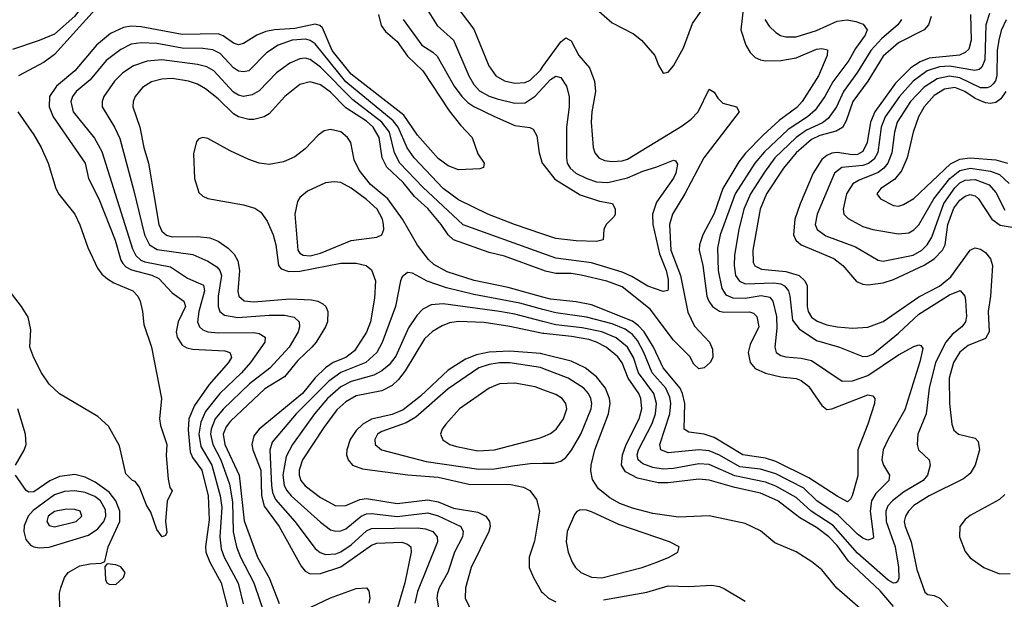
# Model space of a CAD drawing. Header units: inches. Extents: x 1308407 to 1441228, y 959628 to 1036311.
# Tile 346 of 656: x 1357954 to 1361804, y 1020745 to 1023010. Entities that reach past the tile are written whole.
import ezdxf

# ---------------------------------------------------------------- set-up
doc = ezdxf.new("R2010")
doc.units = ezdxf.units.IN
doc.header["$MEASUREMENT"] = 0
doc.layers.add('B3052', color=7, linetype='Continuous')
doc.layers.add('B3062', color=7, linetype='Continuous')

msp = doc.modelspace()

# ---------------------------------------------------------------- linework, layer by layer
at = {"layer": 'B3052', "color": 5}
for points, elevation in [([(1357810, 1023675.5), (1357994.6, 1023634.6), (1358090, 1023555.8), (1358182.3, 1023490), (1358224.4, 1023450), (1358250.6, 1023410), (1358270, 1023365.2), (1358294.3, 1023274.3), (1358306.9, 1023246.9), (1358327.3, 1023227.3), (1358389.1, 1023190), (1358412.4, 1023170), (1358404.9, 1023155.1), (1358350, 1023153.3), (1358310, 1023146.4), (1358257.1, 1023122.9), (1358224, 1023096), (1358170, 1023024.2), (1358090, 1022953.9), (1358030, 1022928.2), (1357926.5, 1022893.5)], 2460), ([(1359655.3, 1023070), (1359730, 1022973), (1359789, 1022830), (1359815.3, 1022790), (1359850, 1022771), (1359890, 1022762.5), (1359930, 1022764.6), (1359950, 1022773.5), (1359990, 1022813.2), (1360000, 1022826.9)], 2580), ([(1358249.7, 1023050.3), (1358090, 1022873.4), (1358050, 1022843.6), (1357949.6, 1022790.4)], 2480), ([(1359356.6, 1023030), (1359367.3, 1022987.3), (1359384.3, 1022964.3), (1359430, 1022924.1), (1359470, 1022867.3), (1359530.1, 1022810), (1359633.8, 1022653.8), (1359677.9, 1022597.9), (1359723.1, 1022550), (1359746, 1022486), (1359770.4, 1022450), (1359767.3, 1022432.7), (1359753.1, 1022426.9), (1359670, 1022423.8), (1359630, 1022439.4), (1359590, 1022467.3), (1359510, 1022558.9), (1359456.4, 1022636.4), (1359250, 1022797.6), (1359176.1, 1022890), (1359137.8, 1022977.8), (1359127.4, 1022987.4), (1359110, 1022992.1), (1359030, 1022975.4), (1358950, 1022970.5), (1358916.3, 1022963.7), (1358881.5, 1022950), (1358830, 1022916.4), (1358810, 1022911.3), (1358790, 1022918.2), (1358750, 1022946.8), (1358730, 1022954.6), (1358590, 1022952.4), (1358430, 1022982.5), (1358390, 1022984.7), (1358360.4, 1022979.6), (1358310, 1022956), (1358254.7, 1022910), (1358169.8, 1022810.2), (1358098.9, 1022750), (1358071.2, 1022710), (1358070.1, 1022670), (1358085, 1022630), (1358210.1, 1022450), (1358223.6, 1022390), (1358264, 1022310), (1358328.1, 1022148.1), (1358349.8, 1022070), (1358357.4, 1022057.4), (1358370, 1022044.2), (1358392.2, 1022032.2), (1358471.5, 1022011.5), (1358498.2, 1021998.2), (1358550, 1021942.6), (1358595.8, 1021910), (1358602.2, 1021890), (1358573.8, 1021830), (1358565.8, 1021790), (1358570, 1021769.3), (1358590, 1021738.7), (1358607.9, 1021727.9), (1358630, 1021722.5), (1358755.9, 1021715.9), (1358775.5, 1021710), (1358779.7, 1021699.7), (1358782, 1021690), (1358770.6, 1021670), (1358695, 1021585), (1358638, 1021502), (1358616.1, 1021450), (1358613, 1021407), (1358621, 1021321), (1358630, 1021299.4), (1358666.1, 1021250), (1358691.2, 1021150), (1358695.4, 1021055.4), (1358681.4, 1020950), (1358682.6, 1020930), (1358698.1, 1020890), (1358741.9, 1020810), (1358800.9, 1020580.9)], 2520), ([(1359547.3, 1023050), (1359586.9, 1022986.9), (1359650, 1022929.3), (1359709.7, 1022790), (1359730, 1022756.1), (1359752, 1022732), (1359790, 1022710.5), (1359821.2, 1022701.2), (1359890, 1022684), (1359930, 1022684.8), (1359970, 1022711), (1360000, 1022743.7)], 2560), ([(1359453, 1023010), (1359526.6, 1022910), (1359570, 1022882.9), (1359586.8, 1022866.8), (1359653.5, 1022750), (1359682.8, 1022710), (1359706.5, 1022686.5), (1359730, 1022671), (1359810, 1022632.1), (1359890, 1022596.4), (1359949.3, 1022589.3), (1359962.2, 1022582.2), (1359976, 1022556), (1359985.3, 1022490), (1359997.1, 1022450), (1360000, 1022446.4)], 2540), ([(1360000, 1022172.2), (1359888.4, 1022210), (1359784.8, 1022250), (1359670, 1022306.2), (1359610.3, 1022350), (1359496.1, 1022470), (1359469.8, 1022509.8), (1359433.8, 1022590), (1359414.9, 1022614.9), (1359230, 1022766.6), (1359110, 1022916), (1359090, 1022929.2), (1359073.5, 1022933.5), (1359020.2, 1022930), (1358965.4, 1022910), (1358919.7, 1022880.3), (1358850, 1022810.5), (1358830, 1022805.7), (1358810, 1022809.4), (1358790, 1022821.6), (1358737.8, 1022877.8), (1358710, 1022892.4), (1358670, 1022897.7), (1358590, 1022899.2), (1358490, 1022916.9), (1358430, 1022919.2), (1358390, 1022914.1), (1358350, 1022892.8), (1358292.4, 1022850), (1358230, 1022775.2), (1358174.8, 1022730), (1358160.4, 1022710), (1358155, 1022690), (1358163.3, 1022650), (1358246.6, 1022546.6), (1358275.4, 1022495.4), (1358395, 1022115), (1358408.2, 1022088.2), (1358428.5, 1022070), (1358444.2, 1022064.2), (1358544.4, 1022044.4), (1358610, 1022000.7), (1358672.7, 1021972.7), (1358676.8, 1021950), (1358654.3, 1021870), (1358649.2, 1021830), (1358657, 1021810), (1358670, 1021798.8), (1358690.4, 1021790.4), (1358730, 1021786.1), (1358870, 1021788), (1358890, 1021784.4), (1358914.3, 1021770), (1358912.6, 1021750), (1358857, 1021670), (1358821.1, 1021630), (1358736.3, 1021550), (1358681, 1021478.9), (1358662.3, 1021437.7), (1358655.3, 1021390), (1358662.8, 1021342.8), (1358706, 1021270), (1358738.3, 1021150), (1358744.3, 1021104.3), (1358737.1, 1020990), (1358742.2, 1020942.2), (1358753.9, 1020910), (1358808.2, 1020808.2), (1358828.1, 1020728.1)], 2540), ([(1360000, 1022096.6), (1359687.8, 1022207.8), (1359530, 1022355.7), (1359440.8, 1022450), (1359419.3, 1022490), (1359399.8, 1022570), (1359370, 1022609.4), (1359256.2, 1022696.2), (1359130, 1022824.2), (1359090, 1022854.3), (1359070, 1022859), (1359050, 1022857.3), (1359010, 1022839.9), (1358957.9, 1022802.1), (1358890, 1022732.5), (1358863.7, 1022716.3), (1358830, 1022709.4), (1358810, 1022714.5), (1358790, 1022726.9), (1358712.9, 1022810), (1358686.1, 1022826.1), (1358650, 1022835.4), (1358510, 1022852.6), (1358452.7, 1022847.3), (1358398.8, 1022830), (1358357.2, 1022802.8), (1358324.6, 1022770), (1358283.9, 1022710), (1358276.4, 1022690), (1358277.2, 1022670), (1358325.1, 1022590), (1358345.5, 1022545.5), (1358401.2, 1022341.2), (1358441.8, 1022170), (1358461.3, 1022130), (1358491.6, 1022111.6), (1358631.9, 1022091.9), (1358690, 1022066.6), (1358724.8, 1022044.7), (1358736.9, 1022030), (1358743, 1022010), (1358730.8, 1021930), (1358730.5, 1021890), (1358737.5, 1021870), (1358755, 1021855), (1358806.8, 1021846.8), (1358930, 1021855.8), (1358990, 1021854.9), (1359027.4, 1021847.4), (1359046.4, 1021830), (1359047.8, 1021810), (1359042.5, 1021790), (1359008.1, 1021730), (1358931.7, 1021648.3), (1358853, 1021587), (1358750, 1021488.8), (1358718.9, 1021450), (1358702.7, 1021410), (1358700.5, 1021390), (1358708.9, 1021350), (1358741, 1021290), (1358774.9, 1021194.9), (1358785.8, 1021125.8), (1358789.1, 1021009.1), (1358802.6, 1020950), (1358818.2, 1020910), (1358870.4, 1020810), (1358915.6, 1020675.6)], 2560), ([(1360000, 1022031.3), (1359850, 1022086.3), (1359790, 1022100.8), (1359650, 1022150.3), (1359629.1, 1022169.1), (1359602.6, 1022210), (1359550, 1022271.7), (1359498.5, 1022318.5), (1359453.4, 1022373.4), (1359390, 1022433.2), (1359371.5, 1022470), (1359359.2, 1022550), (1359336.2, 1022590), (1359310, 1022614), (1359230, 1022665.8), (1359170, 1022726.9), (1359130, 1022755), (1359090, 1022767.6), (1359050, 1022757.1), (1358990.8, 1022710), (1358930, 1022642.6), (1358910, 1022629.9), (1358870, 1022619.9), (1358850, 1022620.1), (1358810, 1022630.7), (1358790, 1022642.7), (1358730, 1022700.3), (1358680.3, 1022740.3), (1358650, 1022758.2), (1358614, 1022770), (1358550, 1022779.9), (1358510, 1022777.5), (1358470, 1022766.6), (1358434.6, 1022745.4), (1358406.1, 1022710), (1358397.9, 1022690), (1358397, 1022670), (1358423.9, 1022590), (1358439.2, 1022510), (1358457.7, 1022450), (1358498.2, 1022210), (1358510, 1022183.1), (1358528, 1022168), (1358550, 1022162.1), (1358650, 1022162.9), (1358697.3, 1022157.3), (1358730, 1022145.1), (1358770, 1022117), (1358793.2, 1022093.2), (1358807.2, 1022067.2), (1358813.6, 1022030), (1358807.7, 1021947.7), (1358811.8, 1021930), (1358831.9, 1021911.9), (1358870, 1021907.4), (1359010, 1021919.3), (1359094.8, 1021914.8), (1359120.3, 1021910), (1359139.8, 1021899.8), (1359150.7, 1021890), (1359159.1, 1021870), (1359157.7, 1021830), (1359149.6, 1021810), (1359113.6, 1021750), (1359096.7, 1021730), (1359041.8, 1021678.2), (1358990, 1021614.8), (1358912.2, 1021567.8), (1358778.5, 1021441.5), (1358761.1, 1021418.9), (1358750.3, 1021390), (1358756.1, 1021350), (1358812.9, 1021230), (1358831.6, 1021051.6), (1358883.9, 1020910), (1358930, 1020829.4), (1358969, 1020729)], 2580), ([(1357947.6, 1022650), (1358010, 1022559.5), (1358038.5, 1022510), (1358065.8, 1022450), (1358096.1, 1022350), (1358108, 1022328), (1358170, 1022249.5), (1358190, 1022208.4), (1358220.3, 1022120.3), (1358258.7, 1022038.7), (1358275.6, 1022015.6), (1358297.2, 1021997.2), (1358322.1, 1021982.1), (1358396.6, 1021950), (1358416.4, 1021930), (1358425.1, 1021910), (1358434.6, 1021870), (1358439.2, 1021819.2), (1358470, 1021730.3), (1358508.7, 1021530), (1358500.7, 1021450), (1358504.6, 1021424.6), (1358530, 1021350.8), (1358526.8, 1021306.8), (1358534.5, 1021214.5), (1358541.6, 1021181.6), (1358550.3, 1021169.7), (1358531, 1021129), (1358524.9, 1021050), (1358530, 1021006), (1358524.7, 1020995.3), (1358511.1, 1020988.9), (1358490, 1021018), (1358466.5, 1021086.5), (1358450, 1021113.2), (1358423.3, 1021183.3), (1358405.5, 1021205.5), (1358395.1, 1021210), (1358370, 1021235.1), (1358344.9, 1021344.9), (1358302.2, 1021422.2), (1358259.5, 1021459.5), (1358110, 1021548), (1358070, 1021586.2), (1358039.4, 1021630), (1358010, 1021688.2), (1357994.7, 1021730), (1357997.7, 1021797.7), (1357987.2, 1021847.2), (1357961.4, 1021890), (1357910, 1021957.2)], 2480), ([(1360000, 1021925.8), (1359863.8, 1021963.8), (1359730.6, 1021990.6), (1359625.3, 1022025.3), (1359574.1, 1022054.1), (1359553.1, 1022073.1), (1359509, 1022129), (1359450.9, 1022230), (1359394.2, 1022310), (1359326.3, 1022366.3), (1359281.5, 1022421.5), (1359262.4, 1022462.4), (1359249, 1022530), (1359236.3, 1022550), (1359210, 1022571.4), (1359170, 1022580.7), (1359144.8, 1022575.2), (1359120.8, 1022559.2), (1359070, 1022506), (1359030, 1022474.5), (1358985.7, 1022454.3), (1358930, 1022444.7), (1358890, 1022449.5), (1358850, 1022463.6), (1358777.1, 1022497.1), (1358690, 1022545.6), (1358670, 1022549.8), (1358655.3, 1022544.7), (1358645.5, 1022534.5), (1358633.6, 1022486.4), (1358637.5, 1022390), (1358655.4, 1022335.4), (1358670, 1022319.8), (1358690, 1022310.7), (1358830, 1022286.5), (1358873.3, 1022273.3), (1358897.5, 1022257.5), (1358922.5, 1022222.5), (1358945, 1022170), (1358956.2, 1022130), (1358966.1, 1022050), (1358976.9, 1022036.9), (1359006.6, 1022026.6), (1359050, 1022027), (1359210, 1022058.3), (1359270, 1022059.2), (1359309.3, 1022049.3), (1359330, 1022032.6), (1359345.2, 1021990), (1359342, 1021922), (1359325.3, 1021830), (1359310.6, 1021789.4), (1359263.7, 1021716.3), (1359230.1, 1021690), (1359179.8, 1021670), (1359149.7, 1021650.3), (1359109.5, 1021610.5), (1359059.6, 1021550), (1358890.5, 1021410), (1358870, 1021383.9), (1358862.1, 1021350), (1358865.5, 1021330), (1358896.6, 1021250), (1358899.2, 1021150), (1358910, 1021109.6), (1358968.3, 1021030), (1359054.6, 1020874.6), (1359070, 1020855.6), (1359090, 1020844.9), (1359130, 1020846.3), (1359210, 1020872.6), (1359330, 1020957.5), (1359350, 1020964.6), (1359448.1, 1020968.1), (1359470, 1020961.2), (1359483.3, 1020950), (1359484.9, 1020930), (1359460.1, 1020810), (1359424.3, 1020690)], 2620), ([(1360000, 1021877.9), (1359910, 1021902.6), (1359730, 1021936), (1359622.8, 1021962.8), (1359547.7, 1021987.7), (1359490, 1022020.2), (1359470, 1022022.8), (1359450, 1022005.7), (1359442.8, 1021990), (1359423.4, 1021890), (1359371.4, 1021748.6), (1359350.1, 1021710), (1359307.3, 1021670), (1359210, 1021631.8), (1359162.7, 1021597.3), (1359035, 1021470), (1358941.3, 1021358.7), (1358931.8, 1021328.2), (1358939.1, 1021190), (1358942.9, 1021162.9), (1358954.9, 1021134.9), (1359030.1, 1021050), (1359110, 1020944.1), (1359128.5, 1020928.5), (1359150, 1020920.9), (1359190, 1020923.3), (1359210, 1020931.1), (1359250, 1020958.1), (1359310, 1021012.8), (1359330, 1021022.2), (1359510, 1021025), (1359540.9, 1021020.9), (1359570.2, 1021010), (1359587.1, 1020990), (1359587.2, 1020970), (1359510, 1020776.2), (1359499.5, 1020730)], 2640), ([(1360000, 1021830.5), (1359890, 1021859.1), (1359829.8, 1021870.2), (1359610, 1021899.9), (1359563.5, 1021896.4), (1359530, 1021878.4), (1359506.4, 1021853.6), (1359474, 1021806), (1359424.7, 1021695.3), (1359398.3, 1021661.7), (1359370, 1021637.9), (1359339.4, 1021620.6), (1359250, 1021597), (1359210, 1021574.9), (1359157.9, 1021530), (1359107.6, 1021470), (1359020.5, 1021350), (1358996.2, 1021303.8), (1358983.2, 1021230), (1358988.9, 1021190), (1358999.3, 1021170), (1359016, 1021150), (1359130, 1021046.3), (1359170, 1021017.3), (1359190, 1021011.2), (1359210, 1021012.5), (1359230, 1021021.3), (1359290, 1021070.1), (1359310, 1021079), (1359330, 1021081.1), (1359430, 1021068.9), (1359550, 1021082.8), (1359590, 1021070.9), (1359679.2, 1021030), (1359688.5, 1021010), (1359685.4, 1020990), (1359654, 1020930), (1359627.9, 1020850), (1359594.4, 1020790), (1359587.8, 1020770), (1359585.4, 1020750), (1359591.8, 1020711.8)], 2660), ([(1360000, 1021784), (1359870, 1021811.8), (1359770, 1021827), (1359669.4, 1021830.6), (1359635, 1021825), (1359605.8, 1021814.2), (1359568, 1021792), (1359537.2, 1021762.8), (1359462, 1021638), (1359435.7, 1021604.3), (1359410, 1021580.8), (1359370, 1021559.9), (1359270, 1021540.1), (1359230, 1021517), (1359194.9, 1021485.1), (1359143.6, 1021416.4), (1359060.6, 1021290), (1359046.4, 1021250), (1359046.6, 1021230), (1359053.4, 1021210), (1359070, 1021189.2), (1359130, 1021143.1), (1359190, 1021111), (1359230, 1021111.8), (1359284.5, 1021135.5), (1359310, 1021139.6), (1359430, 1021119.2), (1359550, 1021134.6), (1359590, 1021126.3), (1359650, 1021101), (1359745.4, 1021085.4), (1359777.3, 1021070), (1359791.2, 1021050), (1359793.1, 1021030), (1359788.6, 1021010), (1359719.3, 1020870), (1359696.8, 1020790), (1359696.6, 1020750), (1359724.1, 1020690)], 2680), ([(1360000, 1021702.8), (1359990, 1021705.3), (1359870, 1021714.9), (1359789.2, 1021710.8), (1359740.1, 1021699.9), (1359696.9, 1021683.1), (1359630, 1021640.9), (1359521.4, 1021538.6), (1359453.8, 1021486.2), (1359410, 1021466.9), (1359330.2, 1021449.8), (1359295.7, 1021430), (1359270, 1021404.8), (1359246.3, 1021370), (1359233.5, 1021330), (1359232.6, 1021310), (1359238.4, 1021290), (1359255.4, 1021270), (1359295.1, 1021255.1), (1359472.2, 1021232.2), (1359590, 1021222.8), (1359710, 1021195.5), (1359874.2, 1021194.2), (1359924.1, 1021184.1), (1359949.2, 1021170), (1359975.4, 1021135.4), (1359987, 1021090), (1359967.6, 1020972.4), (1359946.7, 1020910), (1359946.2, 1020870), (1359963.2, 1020830), (1359995, 1020775), (1360000, 1020770.3)], 2720), ([(1360000, 1021647.4), (1359990, 1021651.2), (1359870, 1021668.7), (1359830, 1021669.3), (1359790, 1021663.1), (1359750, 1021649.6), (1359630, 1021567.8), (1359503, 1021457), (1359465.4, 1021434.6), (1359370, 1021401.4), (1359353.7, 1021390), (1359343, 1021370), (1359344.5, 1021350), (1359369.2, 1021329.2), (1359543.4, 1021283.4), (1359750, 1021254.3), (1359810, 1021254.8), (1359890, 1021267.8), (1359950, 1021275.4), (1360000, 1021276.7)], 2740), ([(1360000, 1021564.3), (1359970, 1021575.5), (1359890, 1021590.4), (1359830, 1021587.2), (1359790, 1021570.6), (1359673.8, 1021490), (1359620.6, 1021430), (1359606.4, 1021410), (1359599.1, 1021390), (1359608.4, 1021368.4), (1359636.5, 1021350), (1359661.9, 1021341.9), (1359745.2, 1021325.2), (1359810, 1021329.3), (1359985.4, 1021374.6), (1360000, 1021380.8)], 2760), ([(1357938.2, 1021270), (1357972.3, 1021327.7), (1357979.9, 1021350), (1357977.6, 1021390), (1357947.6, 1021490)], 2520), ([(1358110.9, 1020710), (1358109.8, 1020770), (1358114.8, 1020790), (1358129.8, 1020830), (1358144, 1020850), (1358190, 1020875.9), (1358230, 1020884.2), (1358273.2, 1020886.8), (1358287, 1020893), (1358300.8, 1020950), (1358345.9, 1021050), (1358345.6, 1021090), (1358330.9, 1021130), (1358304, 1021164), (1358250, 1021203.5), (1358210, 1021223.2), (1358170, 1021233), (1358110, 1021225.1), (1358071.8, 1021208.2), (1358010, 1021165.3), (1357990, 1021163.8), (1357979.7, 1021170), (1357938.5, 1021230)], 2520), ([(1359070, 1020703.7), (1359170, 1020751.4), (1359270, 1020787.4), (1359310, 1020790.1), (1359319, 1020779), (1359323, 1020750), (1359319, 1020730)], 2580)]:
    msp.add_lwpolyline(points, dxfattribs=dict(at, elevation=elevation))
for points, elevation in [([(1359183.4, 1022376.6), (1359150, 1022372.3), (1359079.8, 1022340.2), (1359050, 1022315.4), (1359040.1, 1022299.9), (1359029.5, 1022250), (1359041.7, 1022110), (1359050, 1022097.4), (1359062.3, 1022090), (1359090, 1022087.8), (1359130, 1022097.5), (1359250, 1022147.6), (1359350, 1022160.2), (1359370, 1022168.9), (1359378.2, 1022190), (1359376.7, 1022210), (1359372.5, 1022230), (1359351.3, 1022270), (1359310, 1022307.9), (1359250, 1022351.1), (1359210, 1022373.6)], 2640), ([(1358170, 1021168.7), (1358130, 1021166.2), (1358090, 1021153.4), (1358007.7, 1021092.3), (1357987.7, 1021070), (1357972.1, 1021032), (1357971, 1021010), (1357978.5, 1020978.5), (1357996.3, 1020956.3), (1358010.1, 1020950.1), (1358030, 1020946.1), (1358070, 1020948.6), (1358223.8, 1020996.2), (1358259.7, 1021020.3), (1358283.4, 1021050), (1358291.2, 1021070), (1358290, 1021094.6), (1358271, 1021130), (1358247.6, 1021147.6), (1358210, 1021162.4)], 2540), ([(1358138, 1021098), (1358090, 1021088.5), (1358066.2, 1021070), (1358060.1, 1021050), (1358070, 1021034.4), (1358090, 1021027.9), (1358174.8, 1021050), (1358197.1, 1021070), (1358190.8, 1021090), (1358170, 1021096.6)], 2560), ([(1358296, 1020884), (1358286.8, 1020873.2), (1358290, 1020822.4), (1358295.4, 1020810), (1358304, 1020804), (1358330, 1020803.4), (1358360.4, 1020830), (1358367.4, 1020850), (1358350, 1020872.2), (1358330, 1020879.8)], 2520)]:
    msp.add_lwpolyline(points, close=True, dxfattribs=dict(at, elevation=elevation))
at = {"layer": 'B3062', "color": 5}
for points, elevation in [([(1360791.7, 1023131.7), (1360773.9, 1022970), (1360793.3, 1022910), (1360810, 1022881.8), (1360830, 1022862.8), (1360850, 1022852.9), (1360869.7, 1022849.7), (1360930.5, 1022850.5), (1360990, 1022861.3), (1361070, 1022894.3), (1361090, 1022897.3), (1361112.1, 1022892.1), (1361110.8, 1022870), (1361077.2, 1022790), (1361013.8, 1022690), (1360992.7, 1022667.3), (1360924.1, 1022615.9), (1360861.5, 1022558.5), (1360792, 1022488), (1360765.9, 1022454.1), (1360703.5, 1022350), (1360670, 1022253.3), (1360624.6, 1022170), (1360611.8, 1022130), (1360611.1, 1022110), (1360625.1, 1022050), (1360640.5, 1021930), (1360647.9, 1021910), (1360662.9, 1021890), (1360690, 1021871.4), (1360706.9, 1021866.9), (1360808.1, 1021868.1), (1360822.8, 1021862.8), (1360836.4, 1021850), (1360844.2, 1021810), (1360810, 1021740.3), (1360802.1, 1021710), (1360810.7, 1021670.7), (1360830, 1021647), (1360870, 1021628.4), (1360930, 1021614.9), (1360990, 1021607.9), (1361010, 1021600.8), (1361038.2, 1021578.2), (1361090, 1021503), (1361110, 1021487.3), (1361130, 1021489.3), (1361270, 1021543.8), (1361290, 1021540.3), (1361297.7, 1021530), (1361295.6, 1021510), (1361270.1, 1021430), (1361230.6, 1021330), (1361231.6, 1021228.4), (1361208.7, 1021150), (1361202.9, 1021137.1), (1361190, 1021126.7), (1361150, 1021147.9), (1361040.1, 1021220.1), (1360910, 1021283.5), (1360870, 1021297.3), (1360781.1, 1021310), (1360670, 1021378), (1360630, 1021390.6), (1360570, 1021398.3), (1360552.2, 1021410), (1360555.1, 1021510), (1360546.2, 1021550), (1360537, 1021570), (1360470, 1021650), (1360431.7, 1021730), (1360395.9, 1021790), (1360374.1, 1021814.1), (1360350, 1021831.6), (1360190, 1021895.6), (1360130, 1021908.1), (1360030, 1021917.5), (1360000, 1021925.8)], 2620), ([(1360166.6, 1023090), (1360270, 1022997.7), (1360354.2, 1022954.2), (1360385.4, 1022930), (1360437.6, 1022870), (1360452.1, 1022832.1), (1360470, 1022801.6), (1360490, 1022804.9), (1360510, 1022830.2), (1360550, 1022900.2), (1360585.1, 1022994.9), (1360670, 1023117)], 2620), ([(1361671.2, 1023030), (1361674.4, 1022930), (1361665.5, 1022894.5), (1361650, 1022881.1), (1361628.1, 1022871.9), (1361510, 1022860.2), (1361474.8, 1022845.2), (1361438.8, 1022821.2), (1361378.2, 1022761.8), (1361297.3, 1022650), (1361280.2, 1022610), (1361268.1, 1022530), (1361250, 1022495.4), (1361230, 1022483.7), (1361210, 1022481.5), (1361150, 1022490.6), (1361130, 1022488.5), (1361110, 1022479.6), (1361090, 1022463.1), (1361056.6, 1022410), (1361005.4, 1022290), (1360985.3, 1022230), (1360979, 1022170), (1360988, 1022148), (1361010, 1022130.5), (1361137.2, 1022077.2), (1361172.5, 1022050), (1361226.4, 1021986.4), (1361250, 1021976.2), (1361270, 1021974.4), (1361330, 1021981.6), (1361370, 1021994.5), (1361490, 1022051.3), (1361530, 1022075.7), (1361562.6, 1022110), (1361572.9, 1022130), (1361583.4, 1022210), (1361606.4, 1022273.6), (1361630, 1022305.2), (1361650, 1022320.5), (1361670, 1022326.8), (1361690, 1022321.7), (1361702.3, 1022310), (1361754.8, 1022230), (1361786.9, 1022206.9), (1361890, 1022189.8)], 2720), ([(1361746.3, 1023033.7), (1361731.1, 1022990), (1361727.1, 1022852.9), (1361716.1, 1022823.9), (1361704.8, 1022815.2), (1361688.5, 1022811.5), (1361590, 1022827.7), (1361550, 1022826.2), (1361502.7, 1022810), (1361447.5, 1022770), (1361394.1, 1022710), (1361337.8, 1022630), (1361322.5, 1022590), (1361309.6, 1022490.4), (1361295, 1022465), (1361272.1, 1022447.9), (1361250, 1022440.7), (1361167.9, 1022432.1), (1361140.1, 1022410), (1361071.5, 1022250), (1361063.6, 1022210), (1361072.2, 1022190), (1361105.9, 1022165.9), (1361222, 1022122), (1361310, 1022070.1), (1361330, 1022067.1), (1361447.9, 1022090), (1361480.7, 1022110), (1361502.6, 1022130), (1361520.4, 1022159.6), (1361567.6, 1022292.4), (1361610, 1022352.4), (1361630, 1022371.9), (1361650, 1022382.8), (1361690, 1022385.2), (1361744.4, 1022364.4), (1361770, 1022334.5), (1361805.5, 1022265.5)], 2740), ([(1360867.5, 1023010), (1360884.8, 1022984.8), (1360910, 1022959.7), (1360928.6, 1022948.6), (1360950, 1022942.8), (1360990, 1022943.3), (1361070, 1022968.2), (1361150, 1023004.3), (1361189.1, 1023009.1), (1361223.2, 1023003.2), (1361252.1, 1022992.1), (1361267.9, 1022970), (1361260.1, 1022950), (1361222.5, 1022897.5), (1361196, 1022850), (1361133.1, 1022766.9), (1361102.6, 1022710), (1361063.7, 1022656.3), (1361033.6, 1022630), (1360958.8, 1022581.2), (1360865.9, 1022494.1), (1360827.9, 1022450), (1360751.9, 1022330), (1360693.2, 1022170), (1360682.3, 1022117.7), (1360684.8, 1022030), (1360699.8, 1021959.8), (1360715.3, 1021935.3), (1360743, 1021923), (1360790, 1021922.3), (1360852.8, 1021932.8), (1360886.4, 1021926.4), (1360899.1, 1021910), (1360913.3, 1021850), (1360914.9, 1021805.1), (1360906, 1021730), (1360912.2, 1021710), (1360930, 1021698.1), (1360950, 1021692.7), (1361010, 1021687.8), (1361050, 1021678.7), (1361170, 1021597.9), (1361210, 1021598.8), (1361270, 1021619.9), (1361390, 1021700.3), (1361450, 1021733.5), (1361470, 1021739.2), (1361476.9, 1021736.9), (1361484.9, 1021724.9), (1361473.6, 1021673.6), (1361414.6, 1021485.4), (1361349.1, 1021370.9), (1361330.6, 1021330), (1361325.1, 1021290), (1361331.5, 1021270), (1361354.8, 1021230), (1361352.1, 1021210), (1361301.6, 1021158.4), (1361283.8, 1021130), (1361278.7, 1021090), (1361292.5, 1020990), (1361290, 1020983.5), (1361270, 1020976.6), (1361250, 1020984.8), (1361230, 1021000.1), (1361154.5, 1021074.5), (1361070.8, 1021130), (1361019.5, 1021179.5), (1360910, 1021235.1), (1360850, 1021253.6), (1360770, 1021263.4), (1360690, 1021308.6), (1360650, 1021325.1), (1360610, 1021329.1), (1360490, 1021318.2), (1360461, 1021330), (1360457.4, 1021350), (1360496.6, 1021470), (1360499.8, 1021510), (1360495.5, 1021535.5), (1360479.9, 1021570), (1360426.9, 1021630), (1360395, 1021710), (1360370, 1021756.8), (1360350, 1021780.1), (1360321, 1021801), (1360270, 1021821.6), (1360170, 1021848.3), (1360050, 1021864.2), (1360000, 1021877.9)], 2640), ([(1361401.6, 1023010), (1361388, 1022990), (1361324.2, 1022935.8), (1361282.3, 1022890), (1361230, 1022805.5), (1361175.2, 1022730), (1361147.7, 1022670), (1361115.6, 1022624.4), (1361093.4, 1022606.6), (1361030, 1022578.6), (1360990.3, 1022549.7), (1360907.1, 1022470), (1360865.7, 1022414.3), (1360811.3, 1022330), (1360785.7, 1022270), (1360765.5, 1022190), (1360749.4, 1022090), (1360747.4, 1022050), (1360752.9, 1022010), (1360767.8, 1021987.8), (1360790, 1021978.5), (1360902, 1021982), (1360930, 1021977.4), (1360944.4, 1021970), (1360959.7, 1021950), (1360965.6, 1021930), (1360976.1, 1021836.1), (1361002, 1021802), (1361070, 1021756.5), (1361158.9, 1021730), (1361250, 1021694.1), (1361270, 1021695.4), (1361290, 1021703.6), (1361390, 1021785.1), (1361470, 1021859.7), (1361590, 1021934.4), (1361631.4, 1021951.4), (1361649.1, 1021930), (1361652.5, 1021912.5), (1361655.9, 1021850), (1361651.9, 1021830), (1361637.6, 1021810), (1361600, 1021780), (1361574.4, 1021750), (1361535.1, 1021670), (1361509.7, 1021570), (1361497.6, 1021470), (1361466.2, 1021390), (1361463.2, 1021350), (1361468.4, 1021330), (1361510.2, 1021290), (1361514.4, 1021270), (1361503.9, 1021230), (1361486.1, 1021210), (1361410, 1021164.3), (1361366.2, 1021130), (1361348, 1021110), (1361340.3, 1021090), (1361341.9, 1021050), (1361376.6, 1020950), (1361389.6, 1020870.4), (1361391.8, 1020828.2), (1361386.7, 1020813.3), (1361379.1, 1020810), (1361370, 1020808.2), (1361350, 1020820.7), (1361230, 1020925.5), (1361134.2, 1021034.2), (1361048.8, 1021090), (1360990, 1021143.2), (1360910, 1021187), (1360870, 1021202.8), (1360750, 1021227.2), (1360650, 1021271.8), (1360610, 1021274.5), (1360510, 1021256.4), (1360470, 1021254.2), (1360430, 1021260.7), (1360390, 1021275.2), (1360371.9, 1021290), (1360368, 1021310), (1360373.2, 1021330), (1360427.2, 1021432.8), (1360439.9, 1021470), (1360444.1, 1021510), (1360433.1, 1021550), (1360373.8, 1021630), (1360354.5, 1021690), (1360330, 1021731.1), (1360286.9, 1021766.9), (1360229.8, 1021790), (1360153.4, 1021806.6), (1360050, 1021817.5), (1360000, 1021830.5)], 2660), ([(1361518, 1023022), (1361507.3, 1022990), (1361490.8, 1022970), (1361390, 1022919.6), (1361330, 1022867.3), (1361270.2, 1022769.8), (1361212.1, 1022690), (1361185.7, 1022614.3), (1361170.9, 1022589.1), (1361145.7, 1022574.3), (1361082.6, 1022557.4), (1361050, 1022541.7), (1360990.4, 1022490), (1360940.1, 1022430), (1360873.4, 1022330), (1360848.7, 1022270), (1360819.9, 1022110), (1360821.8, 1022061.8), (1360828.6, 1022048.6), (1360854.9, 1022034.9), (1360950, 1022026.7), (1361001.1, 1022010), (1361023.4, 1021990), (1361033.3, 1021970), (1361032.5, 1021890), (1361037, 1021870), (1361050, 1021848.2), (1361072.3, 1021832.3), (1361110, 1021817.9), (1361150, 1021809.4), (1361210, 1021805.1), (1361270, 1021809.2), (1361330, 1021830.9), (1361470, 1021927.7), (1361550.7, 1021969.3), (1361594.9, 1022005.1), (1361670, 1022110.1), (1361683.7, 1022116.3), (1361690, 1022118.9), (1361710, 1022113.4), (1361730, 1022099.8), (1361750, 1022076.1), (1361757.1, 1022050), (1361749.2, 1021930), (1361740.3, 1021870), (1361744.4, 1021790), (1361730, 1021764.4), (1361662.5, 1021737.5), (1361629.3, 1021710.7), (1361605.6, 1021670), (1361588.3, 1021610), (1361589.1, 1021510.9), (1361597.9, 1021430), (1361606.9, 1021406.8), (1361624.4, 1021390), (1361690, 1021374.8), (1361701.9, 1021361.9), (1361706.9, 1021330), (1361690.1, 1021270.1), (1361670, 1021237.5), (1361643.9, 1021216.1), (1361510, 1021149.9), (1361450, 1021111.8), (1361429.6, 1021090), (1361417.7, 1021070), (1361412.7, 1021050), (1361415.6, 1021030), (1361440.1, 1020970), (1361461.5, 1020861.5), (1361493.4, 1020773.4), (1361504.7, 1020764.7), (1361530, 1020760.9), (1361551.1, 1020750), (1361605.7, 1020690)], 2680), ([(1361810.3, 1023009.7), (1361791.7, 1022968.3), (1361781.7, 1022930), (1361776.1, 1022890), (1361774.4, 1022790), (1361769, 1022771), (1361760.4, 1022759.6), (1361750, 1022749.1), (1361736.2, 1022743.8), (1361710, 1022743.9), (1361630, 1022782.3), (1361590, 1022789.8), (1361541.6, 1022778.4), (1361490, 1022746.3), (1361436.7, 1022690), (1361385.3, 1022610), (1361374.3, 1022570), (1361363.6, 1022490), (1361348.5, 1022450), (1361333, 1022430), (1361310, 1022412.6), (1361236.6, 1022383.4), (1361212, 1022368), (1361186.8, 1022330), (1361173.1, 1022270), (1361176.8, 1022250), (1361193.2, 1022233.2), (1361250, 1022201.5), (1361289.9, 1022190.1), (1361390, 1022173), (1361430, 1022177.2), (1361450, 1022188.9), (1361470, 1022208.9), (1361527.6, 1022310), (1361590.9, 1022389.1), (1361630, 1022420.6), (1361670, 1022429.4), (1361750, 1022418), (1361784.7, 1022404.7), (1361822.7, 1022370)], 2760), ([(1360000, 1022826.9), (1360070, 1022922.8), (1360090, 1022939.1), (1360110, 1022926.7), (1360140.5, 1022870), (1360181.9, 1022821.9), (1360201.7, 1022770), (1360204.9, 1022730), (1360190.6, 1022650), (1360189.1, 1022609.1), (1360197, 1022510), (1360203.5, 1022490), (1360219.1, 1022470), (1360240.4, 1022460.4), (1360270, 1022455.3), (1360310, 1022458.7), (1360330, 1022465), (1360544.6, 1022595.4), (1360579.1, 1022620.9), (1360606.4, 1022650), (1360650, 1022738.3), (1360670, 1022726.3), (1360683.3, 1022703.3), (1360703.9, 1022683.9), (1360757.1, 1022670), (1360766.5, 1022650), (1360628.9, 1022470), (1360555.1, 1022330), (1360506.2, 1022250), (1360494.3, 1022210), (1360499.9, 1022110), (1360537.2, 1022010), (1360566.6, 1021866.6), (1360591.9, 1021811.9), (1360650.7, 1021750), (1360663.3, 1021723.3), (1360664.2, 1021690), (1360653.8, 1021670), (1360630, 1021649.5), (1360610, 1021645.4), (1360590, 1021664.6), (1360574, 1021694), (1360510, 1021757.2), (1360418.9, 1021878.9), (1360310, 1021965.6), (1360250, 1021988.9), (1360150, 1022011.9), (1360110, 1022017.7), (1360050, 1022018.6), (1360010, 1022027.7), (1360000, 1022031.3)], 2580), ([(1360000, 1022743.7), (1360030, 1022776.3), (1360050, 1022789.2), (1360070, 1022783.6), (1360091.7, 1022750), (1360102.4, 1022710), (1360102.7, 1022670), (1360092.4, 1022590), (1360091.5, 1022470), (1360095, 1022450), (1360105.9, 1022430), (1360128.3, 1022410), (1360171.1, 1022388.9), (1360210, 1022376.3), (1360254.3, 1022374.3), (1360330, 1022391.5), (1360390, 1022418.1), (1360445.3, 1022434.7), (1360510, 1022461.5), (1360518.4, 1022458.4), (1360526.1, 1022446.1), (1360519.1, 1022410), (1360510, 1022390.9), (1360443.5, 1022296.5), (1360428.2, 1022250), (1360430.1, 1022210), (1360455.2, 1022095.2), (1360481.4, 1022030), (1360490, 1021995.5), (1360490, 1021957.2), (1360487.7, 1021952.3), (1360470, 1021948.1), (1360410, 1021968.2), (1360347.1, 1022007.1), (1360310, 1022023.3), (1360190, 1022059.6), (1360050, 1022078.8), (1360000, 1022096.6)], 2560), ([(1361810.1, 1022730), (1361790, 1022700.9), (1361770, 1022686.6), (1361750, 1022682.3), (1361730, 1022684.6), (1361690, 1022702.3), (1361649.9, 1022730), (1361610, 1022745.6), (1361570, 1022738.6), (1361530, 1022714.1), (1361490.1, 1022670), (1361468.1, 1022630), (1361446.9, 1022570), (1361423.8, 1022470), (1361401.2, 1022418.8), (1361374.3, 1022385.7), (1361320.7, 1022350), (1361304.7, 1022330), (1361319.5, 1022310), (1361370, 1022283.7), (1361390, 1022281.9), (1361410, 1022287.4), (1361450, 1022311.6), (1361593.2, 1022446.8), (1361630, 1022465.1), (1361670, 1022470), (1361770, 1022462), (1361815.9, 1022450)], 2780), ([(1360000, 1022446.4), (1360047.1, 1022387.1), (1360146, 1022326), (1360221.1, 1022301.1), (1360271.4, 1022291.4), (1360282, 1022270), (1360283, 1022250), (1360279, 1022241), (1360247.7, 1022210), (1360238, 1022190), (1360234.9, 1022150), (1360210, 1022142.9), (1360130, 1022145.4), (1360050, 1022155.3), (1360000, 1022172.2)], 2540), ([(1361370, 1020717.4), (1361318.2, 1020778.2), (1361194.3, 1020894.3), (1361150, 1020955.4), (1361117.7, 1020990), (1361070, 1021025.8), (1361003.7, 1021063.7), (1360918.9, 1021130), (1360850, 1021159.9), (1360750, 1021182), (1360650, 1021210.6), (1360610, 1021214.5), (1360490, 1021200.4), (1360450, 1021200.1), (1360370, 1021219.3), (1360323, 1021243), (1360307.1, 1021270), (1360310.8, 1021310), (1360325.9, 1021350), (1360375.8, 1021450), (1360386.1, 1021490), (1360383.1, 1021530), (1360375.4, 1021550), (1360333.5, 1021610), (1360309.6, 1021669.6), (1360293.1, 1021693.1), (1360246.9, 1021730), (1360209.8, 1021749.8), (1360179.8, 1021759.8), (1360112, 1021772), (1360003.3, 1021783.3), (1360000, 1021784)], 2680), ([(1361239.5, 1020710), (1361149, 1020789), (1361090, 1020860.9), (1361051.7, 1020891.6), (1360990, 1020931.1), (1360905.9, 1020965.9), (1360850, 1021012.5), (1360790, 1021041), (1360650, 1021071.2), (1360530, 1021066), (1360430, 1021080.7), (1360350, 1021101.3), (1360300.1, 1021120.1), (1360261.6, 1021141.6), (1360216.7, 1021176.7), (1360193.3, 1021213.3), (1360187, 1021247), (1360188, 1021270), (1360203, 1021330), (1360255.7, 1021470), (1360262.8, 1021510), (1360260.4, 1021530), (1360244.3, 1021570), (1360210, 1021615.1), (1360165, 1021650), (1360110, 1021675.8), (1360000, 1021702.8)], 2720), ([(1360000, 1021276.7), (1360042.3, 1021277.7), (1360070, 1021285.2), (1360090, 1021299.2), (1360112.1, 1021327.9), (1360147.6, 1021390), (1360188.3, 1021490), (1360191.1, 1021510), (1360187.7, 1021530), (1360178.1, 1021550), (1360160.2, 1021570), (1360099, 1021610), (1360000, 1021647.4)], 2740), ([(1360000, 1021380.8), (1360030, 1021393.5), (1360051.7, 1021410), (1360080.4, 1021450), (1360093.2, 1021490), (1360089.9, 1021510), (1360075.2, 1021530), (1360050, 1021545.6), (1360000, 1021564.3)], 2760), ([(1361805.5, 1021154.5), (1361784.5, 1021135.5), (1361670, 1021072.2), (1361650, 1021056.8), (1361630.2, 1021030), (1361628.2, 1020990), (1361650, 1020932), (1361670, 1020907.9), (1361723.1, 1020870), (1361784.9, 1020844.9), (1361826, 1020846)], 2720), ([(1360237.3, 1020742.7), (1360406.5, 1020773.5), (1360490, 1020798.3), (1360570, 1020795.7), (1360660.4, 1020800.4), (1360690, 1020795.3), (1360710, 1020786.1), (1360790, 1020737.6)], 2720), ([(1360000, 1020770.3), (1360021.7, 1020750), (1360050, 1020735.8)], 2720)]:
    msp.add_lwpolyline(points, dxfattribs=dict(at, elevation=elevation))
at = {"layer": 'B3062', "color": 5, "elevation": 2740}
msp.add_lwpolyline([(1360145.4, 1021094.6), (1360132, 1021088), (1360123.6, 1021076.4), (1360095.2, 1021010), (1360090.2, 1020970), (1360098, 1020930), (1360114.2, 1020890), (1360127.1, 1020870), (1360147.7, 1020850), (1360190, 1020831.5), (1360230, 1020829.1), (1360387.8, 1020870), (1360445.1, 1020890), (1360493.6, 1020910), (1360527.3, 1020930), (1360532.7, 1020950), (1360494.5, 1020970), (1360297.3, 1021037.3), (1360190, 1021087), (1360170, 1021093.8)], close=True, dxfattribs=at)

doc.saveas('drawing.dxf')
